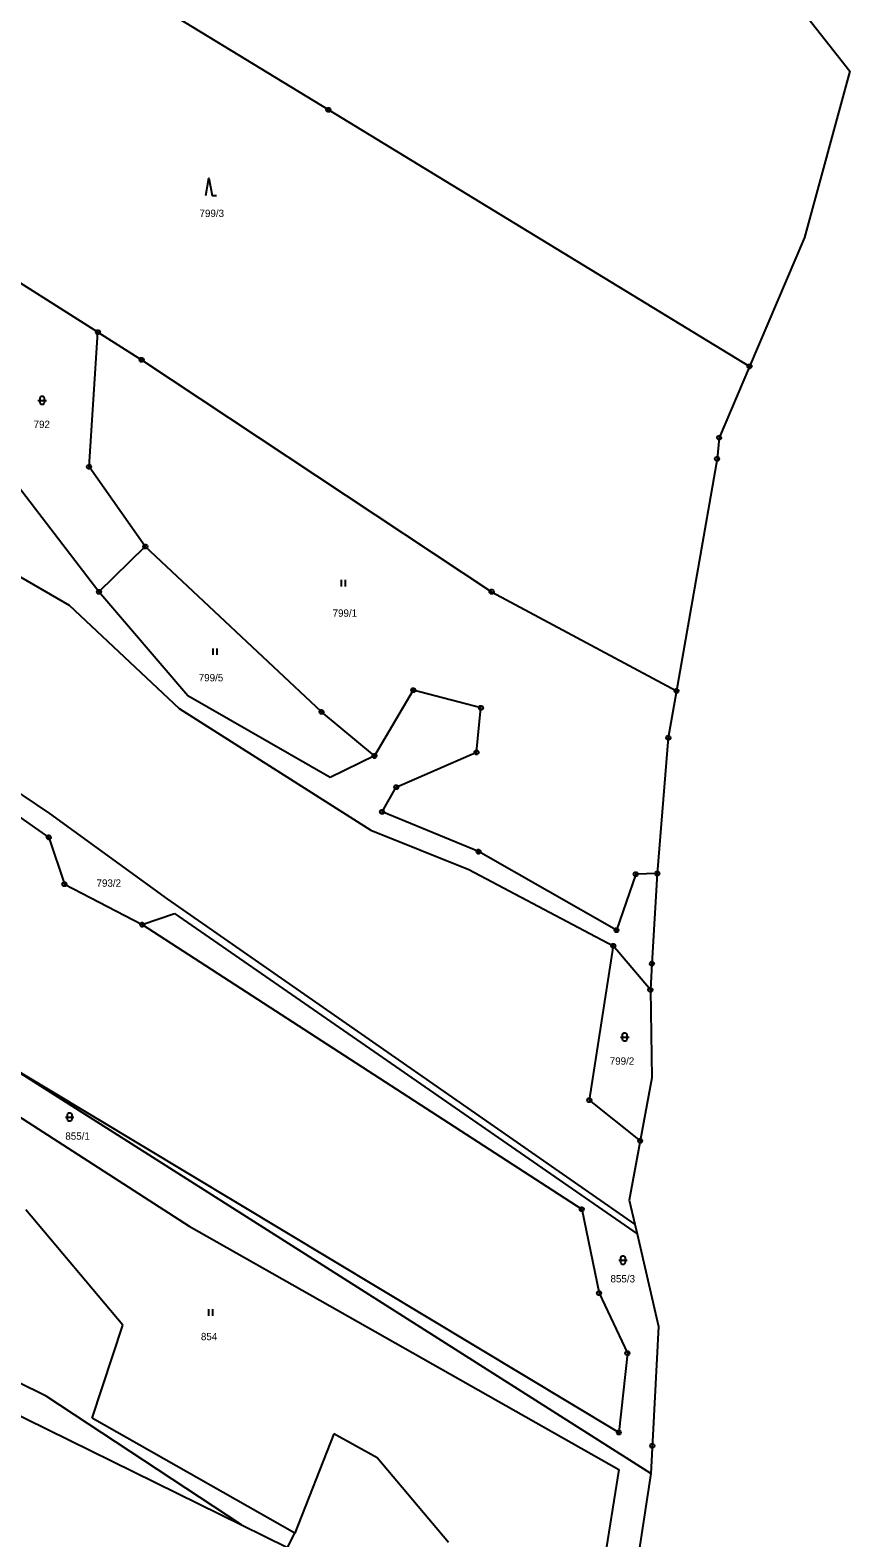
# Model space of a CAD drawing. Extents: x -694465 to -690527, y -983694 to -978978.
# Drawn here: x -690780.2 to -690590, y -981049.8 to -980700.1 of the extents above; entities that cross this region are included whole.
import ezdxf

# ---------------------------------------------------------------- set-up
doc = ezdxf.new("R2010")
doc.units = 0
for name, color, linetype in [('Vrstva 1', 7, 'Continuous'), ('Vrstva 18', 7, 'Continuous'), ('Vrstva 24', 7, 'Continuous'), ('Vrstva 25', 7, 'Continuous')]:
    doc.layers.add(name, color=color, linetype=linetype)

msp = doc.modelspace()

# ---------------------------------------------------------------- linework, layer by layer
at = {"layer": 'Vrstva 1'}
for points in [[(-690711.03, -980718.55), (-690808.78, -980659.03)], [(-690603.48, -980692.41), (-690590.03, -980709.6), (-690600.54, -980748.19), (-690613.3, -980778.07)], [(-690613.3, -980778.07), (-690711.03, -980718.55)], [(-690764.51, -980770.14), (-690791.426, -980753.137)], [(-690766.56, -980801.38), (-690764.51, -980770.14)], [(-690764.51, -980770.14), (-690754.36, -980776.55)], [(-690754.36, -980776.55), (-690673.15, -980830.34)], [(-690613.3, -980778.07), (-690620.37, -980794.62), (-690620.84, -980799.53), (-690630.25, -980853.37)], [(-690775.67, -980881.81), (-690901.83, -980796.7)], [(-690902.42, -980798.77), (-690775.89, -980887.32)], [(-690753.5, -980819.85), (-690766.56, -980801.38)], [(-690764.26, -980830.36), (-690785.76, -980802.28)], [(-690790.72, -980822.14), (-690771.18, -980833.48)], [(-690764.26, -980830.36), (-690753.5, -980819.85)], [(-690712.6, -980858.23), (-690753.5, -980819.85)], [(-690743.67, -980854.51), (-690764.26, -980830.36)], [(-690673.15, -980830.34), (-690630.25, -980853.37)], [(-690771.18, -980833.48), (-690745.62, -980857.44)], [(-690691.34, -980853.19), (-690700.32, -980868.44)], [(-690675.64, -980857.3), (-690691.34, -980853.19)], [(-690630.25, -980853.37), (-690632.15, -980864.21), (-690634.72, -980895.73)], [(-690745.62, -980857.44), (-690701.17, -980885.63)], [(-690710.62, -980873.44), (-690743.67, -980854.51)], [(-690676.64, -980867.6), (-690675.64, -980857.3)], [(-690700.32, -980868.44), (-690712.6, -980858.23)], [(-690695.29, -980875.7), (-690676.64, -980867.6)], [(-690700.32, -980868.44), (-690710.62, -980873.44)], [(-690698.56, -980881.42), (-690695.29, -980875.7)], [(-690748.31, -980901.64), (-690775.67, -980881.81)], [(-690676.19, -980890.64), (-690698.56, -980881.42)], [(-690701.17, -980885.63), (-690678.4, -980894.77)], [(-690775.89, -980887.32), (-690772.26, -980898.16)], [(-690644.17, -980908.84), (-690676.19, -980890.64)], [(-690678.4, -980894.77), (-690644.94, -980912.51)], [(-690639.7, -980895.86), (-690644.17, -980908.84)], [(-690634.72, -980895.73), (-690639.7, -980895.86)], [(-690634.72, -980895.73), (-690635.96, -980916.63), (-690636.22, -980921.12), (-690636.32, -980922.72)], [(-690772.26, -980898.16), (-690754.22, -980907.57)], [(-690639.93, -980977.06), (-690748.31, -980901.64)], [(-690754.22, -980907.57), (-690746.75, -980905.01)], [(-690746.75, -980905.01), (-690639.41, -980979.3)], [(-690754.22, -980907.57), (-690652.22, -980973.6)], [(-690644.94, -980912.51), (-690650.48, -980948.27)], [(-690636.32, -980922.72), (-690644.94, -980912.51)], [(-690636.32, -980922.72), (-690635.97, -980943.14), (-690638.68, -980957.74)], [(-690643.63, -981025.36), (-690787.46, -980938.93)], [(-690636.2, -981034.92), (-690787.46, -980938.93)], [(-690792.58, -980945.83), (-690743.36, -980977.51)], [(-690650.48, -980948.27), (-690638.68, -980957.74)], [(-690638.68, -980957.74), (-690641.23, -980971.51), (-690639.93, -980977.06)], [(-690776.49, -981016.99), (-690872.79, -980969.37)], [(-690758.75, -981000.52), (-690781.23, -980973.71)], [(-690652.22, -980973.6), (-690648.21, -980993.08)], [(-690743.36, -980977.51), (-690643.6, -981033.97)], [(-690639.93, -980977.06), (-690639.41, -980979.3)], [(-690639.41, -980979.3), (-690634.39, -981000.76), (-690636.2, -981034.92)], [(-690648.21, -980993.08), (-690641.65, -981006.99)], [(-690765.81, -981022.03), (-690758.75, -981000.52)], [(-690641.65, -981006.99), (-690643.63, -981025.36)], [(-690796.27, -981014.8), (-690731.16, -981046.82)], [(-690731.16, -981046.82), (-690776.49, -981016.99)], [(-690718.77, -981048.76), (-690765.81, -981022.03)], [(-690709.78, -981025.73), (-690718.77, -981048.76)], [(-690699.68, -981031.24), (-690709.78, -981025.73)], [(-690683.19, -981050.88), (-690699.68, -981031.24)], [(-690643.6, -981033.97), (-690649.42, -981070.31)], [(-690636.2, -981034.92), (-690640.75, -981064.71), (-690644.87, -981092.67)], [(-690731.16, -981046.82), (-690720.48, -981052.07)], [(-690720.48, -981052.07), (-690718.77, -981048.76)]]:
    msp.add_lwpolyline(points, dxfattribs=at)
at = {"layer": 'Vrstva 24'}
for points in [[(-690710.876, -980718.074), (-690710.626, -980718.256), (-690710.53, -980718.55), (-690710.626, -980718.844), (-690710.876, -980719.026), (-690711.184, -980719.026), (-690711.434, -980718.844), (-690711.53, -980718.55), (-690711.434, -980718.256), (-690711.184, -980718.074)], [(-690764.356, -980769.664), (-690764.106, -980769.846), (-690764.01, -980770.14), (-690764.106, -980770.434), (-690764.356, -980770.616), (-690764.664, -980770.616), (-690764.914, -980770.434), (-690765.01, -980770.14), (-690764.914, -980769.846), (-690764.664, -980769.664)], [(-690754.206, -980776.074), (-690753.956, -980776.256), (-690753.86, -980776.55), (-690753.956, -980776.844), (-690754.206, -980777.026), (-690754.514, -980777.026), (-690754.764, -980776.844), (-690754.86, -980776.55), (-690754.764, -980776.256), (-690754.514, -980776.074)], [(-690613.146, -980777.594), (-690612.896, -980777.776), (-690612.8, -980778.07), (-690612.896, -980778.364), (-690613.146, -980778.546), (-690613.454, -980778.546), (-690613.704, -980778.364), (-690613.8, -980778.07), (-690613.704, -980777.776), (-690613.454, -980777.594)], [(-690620.216, -980794.144), (-690619.966, -980794.326), (-690619.87, -980794.62), (-690619.966, -980794.914), (-690620.216, -980795.096), (-690620.524, -980795.096), (-690620.774, -980794.914), (-690620.87, -980794.62), (-690620.774, -980794.326), (-690620.524, -980794.144)], [(-690766.406, -980800.904), (-690766.156, -980801.086), (-690766.06, -980801.38), (-690766.156, -980801.674), (-690766.406, -980801.856), (-690766.714, -980801.856), (-690766.964, -980801.674), (-690767.06, -980801.38), (-690766.964, -980801.086), (-690766.714, -980800.904)], [(-690620.686, -980799.054), (-690620.436, -980799.236), (-690620.34, -980799.53), (-690620.436, -980799.824), (-690620.686, -980800.006), (-690620.994, -980800.006), (-690621.244, -980799.824), (-690621.34, -980799.53), (-690621.244, -980799.236), (-690620.994, -980799.054)], [(-690753.346, -980819.374), (-690753.096, -980819.556), (-690753, -980819.85), (-690753.096, -980820.144), (-690753.346, -980820.326), (-690753.654, -980820.326), (-690753.904, -980820.144), (-690754, -980819.85), (-690753.904, -980819.556), (-690753.654, -980819.374)], [(-690764.106, -980829.884), (-690763.856, -980830.066), (-690763.76, -980830.36), (-690763.856, -980830.654), (-690764.106, -980830.836), (-690764.414, -980830.836), (-690764.664, -980830.654), (-690764.76, -980830.36), (-690764.664, -980830.066), (-690764.414, -980829.884)], [(-690672.996, -980829.864), (-690672.746, -980830.046), (-690672.65, -980830.34), (-690672.746, -980830.634), (-690672.996, -980830.816), (-690673.304, -980830.816), (-690673.554, -980830.634), (-690673.65, -980830.34), (-690673.554, -980830.046), (-690673.304, -980829.864)], [(-690691.186, -980852.714), (-690690.936, -980852.896), (-690690.84, -980853.19), (-690690.936, -980853.484), (-690691.186, -980853.666), (-690691.494, -980853.666), (-690691.744, -980853.484), (-690691.84, -980853.19), (-690691.744, -980852.896), (-690691.494, -980852.714)], [(-690630.096, -980852.894), (-690629.846, -980853.076), (-690629.75, -980853.37), (-690629.846, -980853.664), (-690630.096, -980853.846), (-690630.404, -980853.846), (-690630.654, -980853.664), (-690630.75, -980853.37), (-690630.654, -980853.076), (-690630.404, -980852.894)], [(-690630.096, -980852.894), (-690629.846, -980853.076), (-690629.75, -980853.37), (-690629.846, -980853.664), (-690630.096, -980853.846), (-690630.404, -980853.846), (-690630.654, -980853.664), (-690630.75, -980853.37), (-690630.654, -980853.076), (-690630.404, -980852.894)], [(-690712.446, -980857.754), (-690712.196, -980857.936), (-690712.1, -980858.23), (-690712.196, -980858.524), (-690712.446, -980858.706), (-690712.754, -980858.706), (-690713.004, -980858.524), (-690713.1, -980858.23), (-690713.004, -980857.936), (-690712.754, -980857.754)], [(-690675.486, -980856.824), (-690675.236, -980857.006), (-690675.14, -980857.3), (-690675.236, -980857.594), (-690675.486, -980857.776), (-690675.794, -980857.776), (-690676.044, -980857.594), (-690676.14, -980857.3), (-690676.044, -980857.006), (-690675.794, -980856.824)], [(-690631.996, -980863.734), (-690631.746, -980863.916), (-690631.65, -980864.21), (-690631.746, -980864.504), (-690631.996, -980864.686), (-690632.304, -980864.686), (-690632.554, -980864.504), (-690632.65, -980864.21), (-690632.554, -980863.916), (-690632.304, -980863.734)], [(-690631.996, -980863.734), (-690631.746, -980863.916), (-690631.65, -980864.21), (-690631.746, -980864.504), (-690631.996, -980864.686), (-690632.304, -980864.686), (-690632.554, -980864.504), (-690632.65, -980864.21), (-690632.554, -980863.916), (-690632.304, -980863.734)], [(-690700.166, -980867.964), (-690699.916, -980868.146), (-690699.82, -980868.44), (-690699.916, -980868.734), (-690700.166, -980868.916), (-690700.474, -980868.916), (-690700.724, -980868.734), (-690700.82, -980868.44), (-690700.724, -980868.146), (-690700.474, -980867.964)], [(-690676.486, -980867.124), (-690676.236, -980867.306), (-690676.14, -980867.6), (-690676.236, -980867.894), (-690676.486, -980868.076), (-690676.794, -980868.076), (-690677.044, -980867.894), (-690677.14, -980867.6), (-690677.044, -980867.306), (-690676.794, -980867.124)], [(-690676.486, -980867.124), (-690676.236, -980867.306), (-690676.14, -980867.6), (-690676.236, -980867.894), (-690676.486, -980868.076), (-690676.794, -980868.076), (-690677.044, -980867.894), (-690677.14, -980867.6), (-690677.044, -980867.306), (-690676.794, -980867.124)], [(-690695.136, -980875.224), (-690694.886, -980875.406), (-690694.79, -980875.7), (-690694.886, -980875.994), (-690695.136, -980876.176), (-690695.444, -980876.176), (-690695.694, -980875.994), (-690695.79, -980875.7), (-690695.694, -980875.406), (-690695.444, -980875.224)], [(-690698.406, -980880.944), (-690698.156, -980881.126), (-690698.06, -980881.42), (-690698.156, -980881.714), (-690698.406, -980881.896), (-690698.714, -980881.896), (-690698.964, -980881.714), (-690699.06, -980881.42), (-690698.964, -980881.126), (-690698.714, -980880.944)], [(-690775.736, -980886.844), (-690775.486, -980887.026), (-690775.39, -980887.32), (-690775.486, -980887.614), (-690775.736, -980887.796), (-690776.044, -980887.796), (-690776.294, -980887.614), (-690776.39, -980887.32), (-690776.294, -980887.026), (-690776.044, -980886.844)], [(-690676.036, -980890.164), (-690675.786, -980890.346), (-690675.69, -980890.64), (-690675.786, -980890.934), (-690676.036, -980891.116), (-690676.344, -980891.116), (-690676.594, -980890.934), (-690676.69, -980890.64), (-690676.594, -980890.346), (-690676.344, -980890.164)], [(-690639.546, -980895.384), (-690639.296, -980895.566), (-690639.2, -980895.86), (-690639.296, -980896.154), (-690639.546, -980896.336), (-690639.854, -980896.336), (-690640.104, -980896.154), (-690640.2, -980895.86), (-690640.104, -980895.566), (-690639.854, -980895.384)], [(-690634.566, -980895.254), (-690634.316, -980895.436), (-690634.22, -980895.73), (-690634.316, -980896.024), (-690634.566, -980896.206), (-690634.874, -980896.206), (-690635.124, -980896.024), (-690635.22, -980895.73), (-690635.124, -980895.436), (-690634.874, -980895.254)], [(-690634.566, -980895.254), (-690634.316, -980895.436), (-690634.22, -980895.73), (-690634.316, -980896.024), (-690634.566, -980896.206), (-690634.874, -980896.206), (-690635.124, -980896.024), (-690635.22, -980895.73), (-690635.124, -980895.436), (-690634.874, -980895.254)], [(-690772.106, -980897.684), (-690771.856, -980897.866), (-690771.76, -980898.16), (-690771.856, -980898.454), (-690772.106, -980898.636), (-690772.414, -980898.636), (-690772.664, -980898.454), (-690772.76, -980898.16), (-690772.664, -980897.866), (-690772.414, -980897.684)], [(-690754.066, -980907.094), (-690753.816, -980907.276), (-690753.72, -980907.57), (-690753.816, -980907.864), (-690754.066, -980908.046), (-690754.374, -980908.046), (-690754.624, -980907.864), (-690754.72, -980907.57), (-690754.624, -980907.276), (-690754.374, -980907.094)], [(-690644.016, -980908.364), (-690643.766, -980908.546), (-690643.67, -980908.84), (-690643.766, -980909.134), (-690644.016, -980909.316), (-690644.324, -980909.316), (-690644.574, -980909.134), (-690644.67, -980908.84), (-690644.574, -980908.546), (-690644.324, -980908.364)], [(-690644.786, -980912.034), (-690644.536, -980912.216), (-690644.44, -980912.51), (-690644.536, -980912.804), (-690644.786, -980912.986), (-690645.094, -980912.986), (-690645.344, -980912.804), (-690645.44, -980912.51), (-690645.344, -980912.216), (-690645.094, -980912.034)], [(-690635.806, -980916.154), (-690635.556, -980916.336), (-690635.46, -980916.63), (-690635.556, -980916.924), (-690635.806, -980917.106), (-690636.114, -980917.106), (-690636.364, -980916.924), (-690636.46, -980916.63), (-690636.364, -980916.336), (-690636.114, -980916.154)], [(-690636.166, -980922.244), (-690635.916, -980922.426), (-690635.82, -980922.72), (-690635.916, -980923.014), (-690636.166, -980923.196), (-690636.474, -980923.196), (-690636.724, -980923.014), (-690636.82, -980922.72), (-690636.724, -980922.426), (-690636.474, -980922.244)], [(-690650.326, -980947.794), (-690650.076, -980947.976), (-690649.98, -980948.27), (-690650.076, -980948.564), (-690650.326, -980948.746), (-690650.634, -980948.746), (-690650.884, -980948.564), (-690650.98, -980948.27), (-690650.884, -980947.976), (-690650.634, -980947.794)], [(-690638.526, -980957.264), (-690638.276, -980957.446), (-690638.18, -980957.74), (-690638.276, -980958.034), (-690638.526, -980958.216), (-690638.834, -980958.216), (-690639.084, -980958.034), (-690639.18, -980957.74), (-690639.084, -980957.446), (-690638.834, -980957.264)], [(-690652.066, -980973.124), (-690651.816, -980973.306), (-690651.72, -980973.6), (-690651.816, -980973.894), (-690652.066, -980974.076), (-690652.374, -980974.076), (-690652.624, -980973.894), (-690652.72, -980973.6), (-690652.624, -980973.306), (-690652.374, -980973.124)], [(-690648.056, -980992.604), (-690647.806, -980992.786), (-690647.71, -980993.08), (-690647.806, -980993.374), (-690648.056, -980993.556), (-690648.364, -980993.556), (-690648.614, -980993.374), (-690648.71, -980993.08), (-690648.614, -980992.786), (-690648.364, -980992.604)], [(-690641.496, -981006.514), (-690641.246, -981006.696), (-690641.15, -981006.99), (-690641.246, -981007.284), (-690641.496, -981007.466), (-690641.804, -981007.466), (-690642.054, -981007.284), (-690642.15, -981006.99), (-690642.054, -981006.696), (-690641.804, -981006.514)], [(-690643.476, -981024.884), (-690643.226, -981025.066), (-690643.13, -981025.36), (-690643.226, -981025.654), (-690643.476, -981025.836), (-690643.784, -981025.836), (-690644.034, -981025.654), (-690644.13, -981025.36), (-690644.034, -981025.066), (-690643.784, -981024.884)], [(-690635.706, -981027.984), (-690635.456, -981028.166), (-690635.36, -981028.46), (-690635.456, -981028.754), (-690635.706, -981028.936), (-690636.014, -981028.936), (-690636.264, -981028.754), (-690636.36, -981028.46), (-690636.264, -981028.166), (-690636.014, -981027.984)]]:
    msp.add_lwpolyline(points, close=True, dxfattribs=at)
for points in [[(-690711.149, -980718.55), (-690710.91, -980718.55)], [(-690764.629, -980770.14), (-690764.39, -980770.14)], [(-690754.479, -980776.55), (-690754.24, -980776.55)], [(-690613.419, -980778.07), (-690613.18, -980778.07)], [(-690620.489, -980794.62), (-690620.25, -980794.62)], [(-690766.679, -980801.38), (-690766.44, -980801.38)], [(-690620.959, -980799.53), (-690620.72, -980799.53)], [(-690753.619, -980819.85), (-690753.38, -980819.85)], [(-690764.379, -980830.36), (-690764.14, -980830.36)], [(-690673.269, -980830.34), (-690673.03, -980830.34)], [(-690691.459, -980853.19), (-690691.22, -980853.19)], [(-690630.369, -980853.37), (-690630.13, -980853.37)], [(-690630.369, -980853.37), (-690630.13, -980853.37)], [(-690675.759, -980857.3), (-690675.52, -980857.3)], [(-690712.719, -980858.23), (-690712.48, -980858.23)], [(-690632.269, -980864.21), (-690632.03, -980864.21)], [(-690632.269, -980864.21), (-690632.03, -980864.21)], [(-690676.759, -980867.6), (-690676.52, -980867.6)], [(-690676.759, -980867.6), (-690676.52, -980867.6)], [(-690700.439, -980868.44), (-690700.2, -980868.44)], [(-690695.409, -980875.7), (-690695.17, -980875.7)], [(-690698.679, -980881.42), (-690698.44, -980881.42)], [(-690776.009, -980887.32), (-690775.77, -980887.32)], [(-690676.309, -980890.64), (-690676.07, -980890.64)], [(-690639.819, -980895.86), (-690639.58, -980895.86)], [(-690634.839, -980895.73), (-690634.6, -980895.73)], [(-690634.839, -980895.73), (-690634.6, -980895.73)], [(-690772.379, -980898.16), (-690772.14, -980898.16)], [(-690754.339, -980907.57), (-690754.1, -980907.57)], [(-690644.289, -980908.84), (-690644.05, -980908.84)], [(-690645.059, -980912.51), (-690644.82, -980912.51)], [(-690636.079, -980916.63), (-690635.84, -980916.63)], [(-690636.439, -980922.72), (-690636.2, -980922.72)], [(-690650.599, -980948.27), (-690650.36, -980948.27)], [(-690638.799, -980957.74), (-690638.56, -980957.74)], [(-690652.339, -980973.6), (-690652.1, -980973.6)], [(-690648.329, -980993.08), (-690648.09, -980993.08)], [(-690641.769, -981006.99), (-690641.53, -981006.99)], [(-690643.749, -981025.36), (-690643.51, -981025.36)], [(-690635.979, -981028.46), (-690635.74, -981028.46)]]:
    msp.add_lwpolyline(points, dxfattribs=at)
at = {"layer": 'Vrstva 25'}
for points in [[(-690739.49, -980738.44), (-690738.74, -980734.44), (-690737.99, -980738.44), (-690736.99, -980738.44)], [(-690778.43, -980785.96), (-690776.43, -980785.96)], [(-690708.02, -980827.61), (-690708.02, -980829.11)], [(-690707.02, -980829.11), (-690707.02, -980827.61)], [(-690737.8, -980843.51), (-690737.8, -980845.01)], [(-690736.8, -980845.01), (-690736.8, -980843.51)], [(-690643.27, -980933.66), (-690641.27, -980933.66)], [(-690772.05, -980952.21), (-690770.05, -980952.21)], [(-690643.66, -980985.4), (-690641.66, -980985.4)], [(-690738.8, -980996.79), (-690738.8, -980998.29)], [(-690737.8, -980998.29), (-690737.8, -980996.79)]]:
    msp.add_lwpolyline(points, dxfattribs=at)
for points in [[(-690777.93, -980785.46), (-690777.835, -980785.166), (-690777.585, -980784.984), (-690777.275, -980784.984), (-690777.025, -980785.166), (-690776.93, -980785.46), (-690776.93, -980786.46), (-690777.025, -980786.754), (-690777.275, -980786.936), (-690777.585, -980786.936), (-690777.835, -980786.754), (-690777.93, -980786.46)], [(-690642.77, -980933.16), (-690642.675, -980932.866), (-690642.425, -980932.684), (-690642.115, -980932.684), (-690641.865, -980932.866), (-690641.77, -980933.16), (-690641.77, -980934.16), (-690641.865, -980934.454), (-690642.115, -980934.636), (-690642.425, -980934.636), (-690642.675, -980934.454), (-690642.77, -980934.16)], [(-690771.55, -980951.71), (-690771.455, -980951.416), (-690771.205, -980951.234), (-690770.895, -980951.234), (-690770.645, -980951.416), (-690770.55, -980951.71), (-690770.55, -980952.71), (-690770.645, -980953.004), (-690770.895, -980953.186), (-690771.205, -980953.186), (-690771.455, -980953.004), (-690771.55, -980952.71)], [(-690643.16, -980984.9), (-690643.065, -980984.606), (-690642.815, -980984.424), (-690642.505, -980984.424), (-690642.255, -980984.606), (-690642.16, -980984.9), (-690642.16, -980985.9), (-690642.255, -980986.194), (-690642.505, -980986.376), (-690642.815, -980986.376), (-690643.065, -980986.194), (-690643.16, -980985.9)]]:
    msp.add_lwpolyline(points, close=True, dxfattribs=at)

# ---------------------------------------------------------------- texts
at = {"layer": 'Vrstva 18'}
for s, p in [('799/3', (-690740.92, -980743.41)), ('792', (-690779.418, -980792.36)), ('799/1', (-690710.043, -980836.15)), ('799/5', (-690741.1, -980851.13)), ('793/2', (-690764.814, -980898.78)), ('799/2', (-690645.737, -980940.06)), ('855/1', (-690772.053, -980957.46)), ('855/3', (-690645.563, -980990.57)), ('854', (-690740.598, -981003.97))]:
    msp.add_text(s, height=1.7, dxfattribs=at).set_placement(p)

doc.saveas('drawing.dxf')
